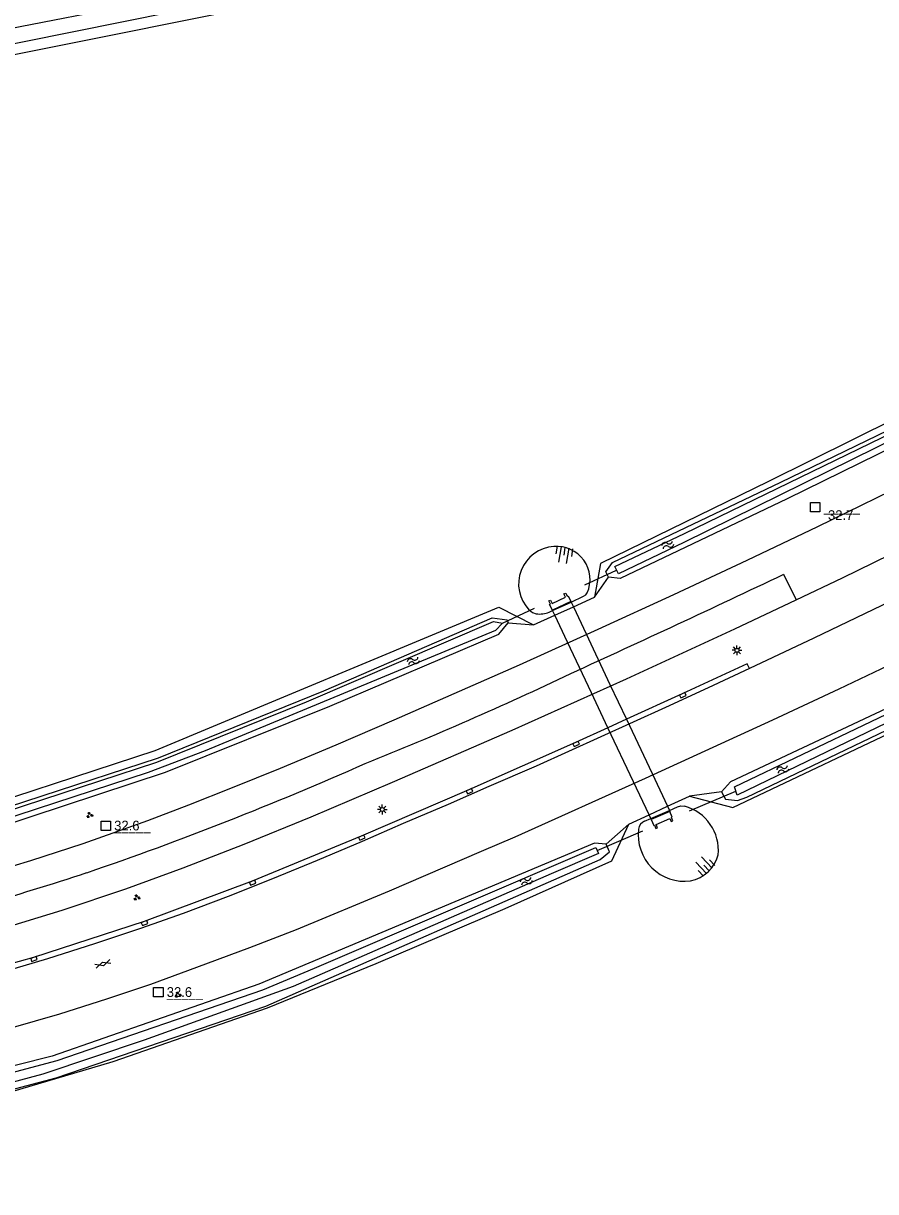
# Model space of a CAD drawing. Extents: x 130998 to 133001, y 398999 to 403002.
# Drawn here: x 132052.6 to 132162, y 400600.3 to 400750.3 of the extents above; entities that cross this region are included whole.
import ezdxf

# ---------------------------------------------------------------- set-up
doc = ezdxf.new("R2010")
doc.units = 0
for name, color, linetype in [('gg-afsc-hekwerk', 7, 'Continuous'), ('gg-knt-BGT kruinlijn', 7, 'Continuous'), ('gg-knt-onverhard', 7, 'Continuous'), ('gg-knt-verharding', 7, 'Continuous'), ('gg-kntw-bovenkant insteek waterloop', 7, 'Continuous'), ('gg-kntw-waterlijn', 7, 'Continuous'), ('gg-kwrk-duiker element', 7, 'Continuous'), ('gg-kwrk-duiker nz buis', 7, 'Continuous'), ('gg-kwrk-faunavoorziening', 7, 'Continuous'), ('gt-anno-nummer hm paal', 7, 'Continuous'), ('gt-grn-groengrens', 7, 'Continuous'), ('gt-grn-weggrens', 7, 'Continuous'), ('gt-symb-gesloten verharding', 7, 'Continuous'), ('gt-symb-groenvak', 7, 'Continuous'), ('gt-symb-hm paal', 7, 'Continuous'), ('gt-symb-kolk', 7, 'Continuous'), ('gt-symb-lichtmast', 7, 'Continuous'), ('gt-symb-talud symbool', 7, 'Continuous'), ('gt-symb-watersymbool', 7, 'Continuous')]:
    doc.layers.add(name, color=color, linetype=linetype)

# ---------------------------------------------------------------- blocks, each defined once
blk = doc.blocks.new('gt0-KOLK')
at = {"layer": 'gt-symb-kolk'}
blk.add_lwpolyline([(0, 0), (0.37, 0), (0.37, 0.4), (-0.38, 0.4), (-0.38, 0), (0, 0)], dxfattribs=at)
blk = doc.blocks.new('gt0-WA')
at = {"layer": 'gt-symb-watersymbool'}
for centre, start, end in [((-0.32, 0.02), 28.0725, 151.9275), ((0.43, 0.42), 208.0725, 331.9275), ((-0.32, -0.43), 28.0725, 151.9275), ((0.43, -0.03), 208.0725, 331.9275)]:
    blk.add_arc(centre, 0.425, start, end, dxfattribs=at)
blk = doc.blocks.new('gt0-TALUD_1')
at = {"layer": 'gt-symb-talud symbool'}
for p, q in [((-1, -1), (-1, 0)), ((-0.5, -2), (-0.5, 0)), ((0, -1), (0, 0)), ((0.5, -2), (0.5, 0)), ((1, -1), (1, 0))]:
    blk.add_line(p, q, dxfattribs=at)
blk = doc.blocks.new('gt0-LMAST')
at = {"layer": 'gt-symb-lichtmast'}
for p, q in [((-0.18, 0.17), (-0.45, 0.44)), ((-0.01, 0.25), (-0.01, 0.62)), ((0.17, 0.17), (0.44, 0.44)), ((-0.26, 0), (-0.63, 0)), ((-0.18, -0.18), (-0.45, -0.45)), ((-0.01, -0.25), (-0.01, -0.63)), ((0.44, -0.45), (0.17, -0.18)), ((0.24, 0), (0.62, 0))]:
    blk.add_line(p, q, dxfattribs=at)
blk.add_circle((-0.01, 0), 0.25, dxfattribs=at)
blk = doc.blocks.new('gt0-HMpaal')
at = {"layer": 'gt-symb-hm paal'}
blk.add_lwpolyline([(-0.6, 0.6), (0.6, 0.6), (0.6, -0.6), (-0.6, -0.6)], close=True, dxfattribs=at)
blk = doc.blocks.new('gt0-GRVAK')
at = {"layer": 'gt-symb-groenvak'}
for p, q in [((-0.11, 0.19), (-0.23, 0.24)), ((-0.18, 0.15), (0.09, 0.15)), ((-0.09, 0.21), (-0.16, 0.32)), ((-0.05, 0.21), (-0.05, 0.39)), ((0, 0.21), (0.06, 0.32)), ((0.01, 0.19), (0.13, 0.24)), ((0.26, -0.05), (0.2, 0.06)), ((0.3, -0.05), (0.3, 0.13)), ((0.35, -0.05), (0.41, 0.06)), ((-0.24, -0.23), (-0.36, -0.18)), ((-0.32, -0.26), (-0.05, -0.26)), ((-0.23, -0.21), (-0.29, -0.09)), ((-0.18, -0.2), (-0.18, -0.02)), ((-0.14, -0.21), (-0.07, -0.09)), ((-0.12, -0.23), (0, -0.18)), ((0.24, -0.07), (0.12, -0.02)), ((0.17, -0.11), (0.44, -0.11)), ((0.37, -0.07), (0.49, -0.02))]:
    blk.add_line(p, q, dxfattribs=at)
blk = doc.blocks.new('gt0-GESVH1')
at = {"layer": 'gt-symb-gesloten verharding'}
for p, q in [((-0.99, -0.26), (0.01, 0.24)), ((0.01, -0.26), (-0.99, 0.24)), ((0.01, 0.24), (1.01, -0.26)), ((1.01, 0.24), (0.01, -0.26))]:
    blk.add_line(p, q, dxfattribs=at)

msp = doc.modelspace()

# ---------------------------------------------------------------- linework, layer by layer
at = {"layer": 'gg-afsc-hekwerk'}
for p, q in [((132123.22, 400675.4), (132125.94, 400676.64)), ((132118.11, 400673.09), (132120.85, 400674.33)), ((132120.85, 400674.33), (132123.22, 400675.4)), ((132135.3, 400649.81), (132138.14, 400651.12)), ((132130.34, 400647.52), (132132.93, 400648.72)), ((132132.93, 400648.72), (132135.3, 400649.81))]:
    msp.add_line(p, q, dxfattribs=at)
for points in [[(132346.21, 400808.72), (132338.96, 400803.99), (132319.87, 400791.04), (132277.36, 400761.6), (132257.11, 400748.44), (132236.18, 400736.56), (132215.08, 400725.22), (132193.8, 400714.22), (132175.44, 400704.98), (132148.25, 400691.51), (132126.72, 400680.98), (132125.94, 400676.64)], [(132138.14, 400651.12), (132143.69, 400649.64), (132167.87, 400661.14), (132199.8, 400677.06), (132228.93, 400692.41), (132257.59, 400708.46), (132301.77, 400733.98), (132322.87, 400744.85), (132336.23, 400751.56), (132365.58, 400766.6), (132394.78, 400782.01), (132404.7, 400787.3)], [(132000, 400639.35), (132011.93, 400641.01), (132041.08, 400647.66), (132069.57, 400656.96), (132113.65, 400675.36), (132118.11, 400673.09)], [(132000, 400602.63), (132005.51, 400603.2), (132026.44, 400606.89), (132044.05, 400611.09), (132064.15, 400617.04), (132083.98, 400623.93), (132097.92, 400629.62), (132114.48, 400636.7), (132128.17, 400642.79), (132130.34, 400647.52)]]:
    msp.add_lwpolyline(points, dxfattribs=at)
at = {"layer": 'gg-knt-BGT kruinlijn'}
for p, q in [((132120.56, 400674.94), (132122.93, 400676.02)), ((132120.12, 400674.73), (132120.56, 400674.94)), ((132133.15, 400648.25), (132135.54, 400649.29)), ((132132.37, 400647.91), (132133.15, 400648.25))]:
    msp.add_line(p, q, dxfattribs=at)
for points in [[(132122.93, 400676.02), (132124.54, 400676.77), (132124.81, 400676.95), (132125.01, 400677.2)], [(132117.56, 400675.01), (132117.97, 400674.7), (132118.46, 400674.52)], [(132135.54, 400649.29), (132136.57, 400649.74), (132137.02, 400649.85), (132137.49, 400649.81)]]:
    msp.add_lwpolyline(points, dxfattribs=at)
for centre, radius, start, end in [((132120.99, 400678.36), 4.8, 93.4093, 224.3357), ((132121.09, 400678.9), 4.27, 336.5166, 95.1559), ((132118.91, 400677.59), 3.1, 261.7118, 292.9468), ((132136, 400644.17), 5.83, 354.0878, 75.2863), ((132132.89, 400646.72), 1.3, 113.5688, 172.476), ((132137.47, 400646.11), 5.92, 172.5148, 277.6489), ((132137.46, 400644.65), 4.47, 280.2784, 346.1027)]:
    msp.add_arc(centre, radius, start, end, dxfattribs=at)
at = {"layer": 'gg-knt-onverhard'}
msp.add_lwpolyline([(132346.21, 400808.72), (132265.07, 400792.82), (132193.17, 400777.57), (132142.64, 400767.46), (131974.55, 400734.8), (131837.98, 400706.54), (131815.25, 400702.57), (131683.72, 400676.07)], dxfattribs=at)
at = {"layer": 'gg-knt-verharding'}
msp.add_line((132130.03, 400660.98), (132127.66, 400659.9), dxfattribs=at)
for points in [[(132378.02, 400797.58), (132372.91, 400794.59), (132362.93, 400788.72), (132352.46, 400782.5), (132342.37, 400776.55), (132332.04, 400770.34), (132322.03, 400764.23), (132311.58, 400757.9), (132301.25, 400751.61), (132291.57, 400745.72), (132281.3, 400739.54), (132270.64, 400733.2), (132260.36, 400727.18), (132250.04, 400721.32), (132239.45, 400715.38), (132228.79, 400709.46), (132218.21, 400703.73), (132207.72, 400698.18), (132196.65, 400692.46), (132186.27, 400687.19), (132175.62, 400681.87), (132164.93, 400676.62), (132154.07, 400671.41), (132145.81, 400667.49)], [(132151.82, 400676.32), (132157.75, 400679.14), (132172, 400686.11), (132186.89, 400693.58), (132201.18, 400700.92), (132214.91, 400708.14), (132227.68, 400715.04)], [(132167.7, 400692.12), (132154.56, 400685.7), (132145.47, 400681.36), (132136.09, 400676.97), (132126.36, 400672.5), (132116.27, 400667.94), (132100.2, 400660.86), (132092.73, 400657.65), (132085.58, 400654.65), (132079.45, 400652.16), (132073.85, 400649.94), (132068.58, 400647.95), (132060.25, 400644.99), (132053.55, 400642.81), (132046.7, 400640.75)], [(131947.59, 400620.12), (131952.66, 400620.08), (131959.3, 400620.16), (131965.96, 400620.36), (131974.48, 400620.81), (131982.98, 400621.46), (131991.46, 400622.33), (131999.91, 400623.39), (132008.05, 400624.62), (132016.16, 400626.04), (132024.23, 400627.65), (132032.26, 400629.45), (132040.85, 400631.6), (132049.31, 400633.94), (132057.62, 400636.49), (132065.8, 400639.23), (132073.13, 400641.9), (132080.98, 400644.95), (132089.56, 400648.46), (132100.01, 400652.89), (132115.37, 400659.58), (132130.04, 400666.15), (132143.93, 400672.57), (132151.82, 400676.32)], [(132051.06, 400621.38), (132057.33, 400623.19), (132063.33, 400625.11), (132068.99, 400626.98), (132074.92, 400629.15), (132081.71, 400631.67), (132087.71, 400634.01), (132099.62, 400638.97), (132111.43, 400644.04), (132115.75, 400645.91), (132132.47, 400653.4), (132148.81, 400660.9), (132157.35, 400664.88), (132168.1, 400670.04)], [(132145.81, 400667.49), (132145.51, 400668.09), (132137.19, 400664.24), (132130.03, 400660.98)], [(132145.81, 400667.49), (132140.53, 400665.01), (132135.06, 400662.47), (132118.44, 400654.97), (132112.38, 400652.33), (132107.16, 400650.03), (132101.38, 400647.58), (132096.13, 400645.29), (132090.34, 400642.84), (132084.59, 400640.51), (132078.92, 400638.24), (132073.13, 400636.05), (132067.65, 400634.11), (132061.78, 400632.14), (132055.75, 400630.21), (132049.85, 400628.46)], [(132127.66, 400659.9), (132123.48, 400657.99), (132109.81, 400651.94), (132096, 400645.97), (132081.98, 400640.18), (132068.12, 400635), (132053.93, 400630.39), (132039.18, 400626.28), (132024.44, 400622.87), (132009.49, 400620.08), (131993.46, 400617.81), (131978.02, 400616.33), (131963.01, 400615.55), (131948.28, 400615.4), (131947.29, 400615.44)]]:
    msp.add_lwpolyline(points, dxfattribs=at)
at = {"layer": 'gg-kntw-bovenkant insteek waterloop'}
for points in [[(132127.71, 400679.23), (132127.39, 400679.92), (132128.24, 400681.11), (132149.85, 400691.42), (132176.06, 400704.14), (132215, 400724.34), (132237.79, 400736.6), (132257.32, 400747.85), (132277.32, 400760.65), (132294.97, 400773.29), (132320.13, 400790.3), (132339.38, 400803.11), (132340.8, 400803.24)], [(132142.24, 400651.68), (132142.74, 400650.74), (132144.29, 400650.55), (132145.5, 400650.99), (132167.7, 400661.65), (132198.52, 400677.36), (132228.43, 400693.17), (132257.21, 400709.14), (132277.94, 400720.89), (132302.42, 400734.86), (132322.7, 400745.24), (132336.78, 400752.33), (132364.9, 400767.17), (132395.15, 400783.38), (132403.49, 400787.77)], [(132297.03, 400770.82), (132278.61, 400757.96), (132258.06, 400745.39), (132238.71, 400734.5), (132215.43, 400722.1), (132194.87, 400711.36), (132176.22, 400701.83), (132150.67, 400689.26), (132129.23, 400679.03), (132127.71, 400679.23)], [(132000, 400735.78), (132040.35, 400744.09), (132115.92, 400759.27), (132115.62, 400760.65), (132040.17, 400745.42), (131974.79, 400732.71), (131848.93, 400706.77), (131690.91, 400674.79), (131695.78, 400673.67), (131781.06, 400690.85), (131849.11, 400704.7), (132000, 400735.78)], [(132321.74, 400748.01), (132301.02, 400737.37), (132277.52, 400723.75), (132256.1, 400711.07), (132227.95, 400695.24), (132197.16, 400679.15), (132166.94, 400664.04), (132143.39, 400652.93), (132142.24, 400651.68)], [(131949.79, 400632.49), (131952.41, 400632.4), (131980.91, 400633.49), (132012.77, 400637.94), (132040.65, 400644.24), (132070.87, 400654.18), (132091.98, 400662.68), (132113.65, 400671.91), (132114.87, 400673.36)], [(131950.18, 400634.52), (131952.39, 400634.43), (131980.84, 400635.72), (132012.3, 400640.05), (132040.08, 400646.28), (132069.96, 400656.03), (132091.18, 400664.65), (132112.82, 400674.02), (132114.72, 400673.73), (132114.87, 400673.36)], [(131946.34, 400600.49), (131971.54, 400600.35), (132000.4, 400602.81), (132028.64, 400607.49), (132056.85, 400614.94), (132083.76, 400624.14), (132126.68, 400642.97), (132127.86, 400643.95), (132127.45, 400644.95)], [(132127.45, 400644.95), (132125.94, 400645.07), (132082.87, 400626.98), (132056.34, 400617.72), (132027.98, 400610.6), (131999.41, 400605.74), (131971.14, 400603.14), (131946.53, 400603.41)]]:
    msp.add_lwpolyline(points, dxfattribs=at)
at = {"layer": 'gg-kntw-waterlijn'}
for points in [[(132143.9, 400652.32), (132170.2, 400664.89), (132230.21, 400695.71), (132249.15, 400706.54), (132280.82, 400724.65), (132303.33, 400737.83), (132327.21, 400749.83), (132387.77, 400781.13), (132425.66, 400801.28), (132481.01, 400829.84), (132481.38, 400829.14), (132477.58, 400827.18), (132415.31, 400794.73), (132400.51, 400786.85), (132365.16, 400768.26), (132322.16, 400745.77), (132299.38, 400734.16), (132278, 400721.69), (132249.13, 400705.39), (132229.45, 400694.28), (132200.08, 400678.81), (132169.81, 400663.59), (132144.24, 400651.22), (132143.9, 400652.32)], [(132128.55, 400680.57), (132137.5, 400684.82), (132177.74, 400704.37), (132212.24, 400722.1), (132238.55, 400736.24), (132253.82, 400744.94), (132261.24, 400749.49), (132277.25, 400759.79), (132308.56, 400781.56), (132339.74, 400802.75), (132340.28, 400801.95), (132339.24, 400801.24), (132320.78, 400788.69), (132304.78, 400777.39), (132280.99, 400760.89), (132271.07, 400754.33), (132254.49, 400744.33), (132247.02, 400740.12), (132210.79, 400720.34), (132180.5, 400704.93), (132137.42, 400683.67), (132129, 400679.67), (132128.55, 400680.57)], [(131928.23, 400634.72), (131944.76, 400634.23), (131952.37, 400634), (131968.4, 400634.67), (131981.29, 400635.21), (132012.78, 400639.54), (132040.47, 400645.87), (132069.76, 400655.48), (132088.99, 400663.23), (132112.97, 400673.53), (132114.11, 400673.31), (132113.22, 400672.39), (132075.96, 400656.94), (132068.67, 400654.16), (132047.03, 400647.08), (132040.51, 400644.95), (132019.12, 400640.14), (132013.38, 400638.86), (131984.7, 400634.8), (131980.93, 400634.27), (131957.32, 400633.3), (131950.18, 400633.17), (131928.32, 400633.86), (131928.23, 400634.72)], [(132029.16, 400609.77), (132056.98, 400617.19), (132083.39, 400626.25), (132090.02, 400629.03), (132126.11, 400644.51), (132126.44, 400643.73), (132120.37, 400641.13), (132087.27, 400626.67), (132068.16, 400619.77), (132055.12, 400615.42), (132041.24, 400611.72)]]:
    msp.add_lwpolyline(points, dxfattribs=at)
at = {"layer": 'gg-kwrk-duiker element'}
for points in [[(132120.54, 400674.99), (132120.18, 400675.72), (132120.28, 400675.77), (132120.07, 400676.2), (132120.28, 400676.29), (132120.49, 400675.86), (132122.22, 400676.67), (132122.02, 400677.08), (132122.24, 400677.18), (132122.43, 400676.77), (132122.54, 400676.82), (132122.9, 400676.09)], [(132133.22, 400648.1), (132133.53, 400647.35), (132133.64, 400647.4), (132133.82, 400646.95), (132134.03, 400647.05), (132133.85, 400647.49), (132135.59, 400648.26), (132135.77, 400647.84), (132135.98, 400647.94), (132135.81, 400648.35), (132135.92, 400648.4), (132135.61, 400649.15)]]:
    msp.add_lwpolyline(points, dxfattribs=at)
at = {"layer": 'gg-kwrk-duiker nz buis'}
for p, q in [((132124.68, 400678.22), (132128.77, 400680.12)), ((132114.11, 400673.31), (132118.25, 400675.23)), ((132138.11, 400649.21), (132144.07, 400651.77)), ((132126.27, 400644.12), (132132.15, 400646.64))]:
    msp.add_line(p, q, dxfattribs=at)
at = {"layer": 'gg-kwrk-faunavoorziening'}
for p, q in [((132122.9, 400676.09), (132120.54, 400674.99)), ((132122.9, 400676.09), (132122.93, 400676.02)), ((132122.93, 400676.02), (132123.22, 400675.4)), ((132120.56, 400674.94), (132120.54, 400674.99)), ((132120.85, 400674.33), (132120.56, 400674.94)), ((132122.47, 400670.89), (132120.85, 400674.33)), ((132123.22, 400675.4), (132124.85, 400671.95)), ((132124.85, 400671.95), (132127.92, 400665.45)), ((132125.54, 400664.38), (132122.47, 400670.89)), ((132127.92, 400665.45), (132130.03, 400660.98)), ((132127.66, 400659.9), (132125.54, 400664.38)), ((132130.03, 400660.98), (132133.32, 400654)), ((132130.94, 400652.93), (132127.66, 400659.9)), ((132133.32, 400654), (132135.3, 400649.81)), ((132132.93, 400648.72), (132130.94, 400652.93)), ((132133.15, 400648.25), (132132.93, 400648.72)), ((132135.61, 400649.15), (132133.22, 400648.1)), ((132135.3, 400649.81), (132135.54, 400649.29)), ((132135.54, 400649.29), (132135.61, 400649.15)), ((132133.22, 400648.1), (132133.15, 400648.25))]:
    msp.add_line(p, q, dxfattribs=at)
at = {"layer": 'gt-grn-groengrens'}
for p, q in [((132125.94, 400676.64), (132127.71, 400679.23)), ((132114.87, 400673.36), (132118.11, 400673.09)), ((132142.24, 400651.68), (132138.14, 400651.12)), ((132130.34, 400647.52), (132127.45, 400644.95))]:
    msp.add_line(p, q, dxfattribs=at)
at = {"layer": 'gt-grn-weggrens'}
msp.add_line((132150.21, 400679.6), (132151.82, 400676.32), dxfattribs=at)
for centre, radius, start, end in [((131310.7, 402443.83), 1953.79, 294.56371, 295.44756), ((131928.38, 401075.05), 452.17, 291.8296, 295.4798), ((131918.35, 401056.86), 439.31, 288.9202, 293.9255), ((131941.21, 401005.21), 383.06, 283.8908, 288.1922)]:
    msp.add_arc(centre, radius, start, end, dxfattribs=at)

# ---------------------------------------------------------------- block references
at = {"layer": 'gt-symb-gesloten verharding', "rotation": 18.000074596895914}
msp.add_blockref('gt0-GESVH1', (132062.84, 400629.59), dxfattribs=at)
at = {"layer": 'gt-symb-groenvak'}
for p in [(132061.14, 400648.68), (132067.19, 400638.1), (132072.47, 400625.62)]:
    msp.add_blockref('gt0-GRVAK', p, dxfattribs=at)
at = {"layer": 'gt-symb-hm paal'}
for p in [(132154.27, 400688.21), (132063.21, 400647.32), (132069.96, 400625.94)]:
    msp.add_blockref('gt0-HMpaal', p, dxfattribs=at)
at = {"layer": 'gt-symb-kolk'}
for p, rotation in [((132137.19, 400664.24), -155.15279434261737), ((132123.48, 400657.99), -155.48492926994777), ((132109.81, 400651.94), -156.1015221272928), ((132096, 400645.97), -156.4854433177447), ((132081.98, 400640.18), -157.53882429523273), ((132068.12, 400635), -159.57138285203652), ((132053.93, 400630.39), -161.9999254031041)]:
    msp.add_blockref('gt0-KOLK', p, dxfattribs=dict(at, rotation=rotation))
at = {"layer": 'gt-symb-lichtmast'}
for p in [(132144.23, 400669.83), (132098.71, 400649.4)]:
    msp.add_blockref('gt0-LMAST', p, dxfattribs=at)
at = {"layer": 'gt-symb-talud symbool'}
for p, xscale, yscale, rotation in [((132122.18, 400683.03), 0.9997249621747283, 0.9997249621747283, -9.151396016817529), ((132140.66, 400641.52), 0.9996484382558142, 0.9996484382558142, -136.8240898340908)]:
    msp.add_blockref('gt0-TALUD_1', p, dxfattribs=dict(at, xscale=xscale, yscale=yscale, rotation=rotation))
at = {"layer": 'gt-symb-watersymbool'}
for p, rotation in [((132135.39, 400683.38), -157.23027336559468), ((132102.73, 400668.47), -157.23027336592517), ((132150.15, 400654.57), -157.23027336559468), ((132117.22, 400640.2), -157.23027336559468)]:
    msp.add_blockref('gt0-WA', p, dxfattribs=dict(at, rotation=rotation))

# ---------------------------------------------------------------- texts
at = {"layer": 'gt-anno-nummer hm paal'}
for s, p in [('32.7', (132155.9, 400686.56)), ('32.6', (132064.29, 400646.71)), ('32.6', (132071.04, 400625.34))]:
    msp.add_text(s, height=1.25, dxfattribs=at).set_placement(p)
at = {"layer": 'gt-symb-hm paal'}
for p in [(132155.35, 400687.61), (132064.29, 400646.71), (132071.04, 400625.34)]:
    msp.add_text('_____', height=1.25, dxfattribs=at).set_placement(p)

doc.saveas('drawing.dxf')
